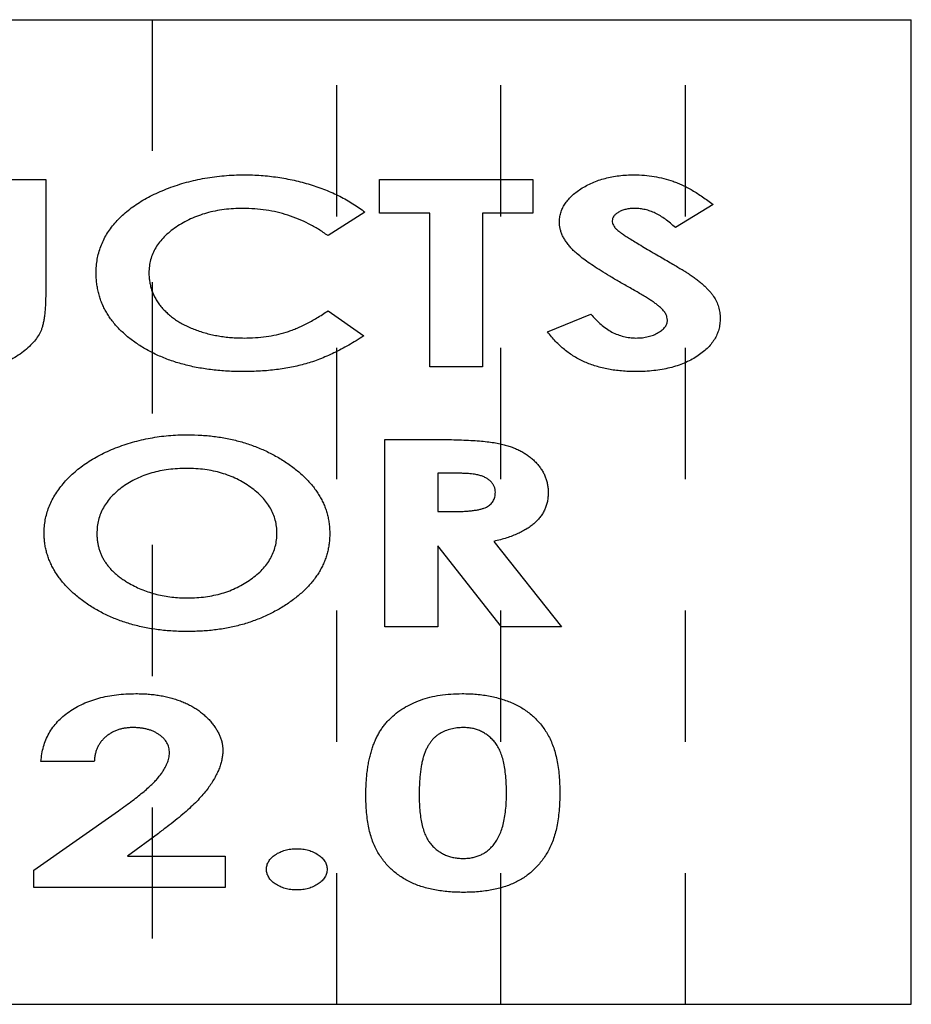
# Model space of a CAD drawing. Header units: inches. Extents: x 220 to 877, y 4 to 174.
# Tile 403 of 656: x 478.713 to 479.391, y 104.056 to 104.806. Entities that reach past the tile are written whole.
import ezdxf

# ---------------------------------------------------------------- set-up
doc = ezdxf.new("R2010")
doc.units = ezdxf.units.IN
doc.header["$LTSCALE"] = 0.5
doc.header["$MEASUREMENT"] = 0
doc.linetypes.add('HIDDEN', pattern=[0.225, 0.15, -0.075])
doc.layers.add('SID-M-H', color=4, linetype='HIDDEN')
doc.layers.add('SID-M-S', color=105, linetype='Continuous')

msp = doc.modelspace()

# ---------------------------------------------------------------- linework, layer by layer
at = {"layer": 'SID-M-H'}
for p, q in [((478.8135, 104.8058), (478.8135, 104.0558)), ((478.954, 104.0558), (478.954, 104.8058)), ((479.079, 104.0558), (479.079, 104.8058)), ((479.2195, 104.0558), (479.2195, 104.8058))]:
    msp.add_line(p, q, dxfattribs=at)
at = {"layer": 'SID-M-S'}
for p, q in [((478.0465, 104.8058), (479.3915, 104.8058)), ((479.3915, 104.0558), (479.3915, 104.8058)), ((478.69221, 104.68396), (478.73242, 104.68396)), ((478.73242, 104.68396), (478.73242, 104.59891)), ((478.98646, 104.68396), (479.10344, 104.68396)), ((478.98646, 104.65837), (478.98646, 104.68396)), ((479.10344, 104.68396), (479.10344, 104.65837)), ((479.24051, 104.66491), (479.21184, 104.6474)), ((478.9755, 104.65923), (478.94737, 104.64129)), ((479.02485, 104.65837), (478.98646, 104.65837)), ((479.02485, 104.5414), (479.02485, 104.65837)), ((479.06506, 104.65837), (479.06506, 104.5414)), ((479.10344, 104.65837), (479.06506, 104.65837)), ((478.94737, 104.58406), (478.97464, 104.56496)), ((479.1144, 104.5681), (479.1475, 104.58161)), ((479.06506, 104.5414), (479.02485, 104.5414)), ((478.99073, 104.48596), (479.03297, 104.48596)), ((478.99073, 104.3434), (478.99073, 104.48596)), ((479.04139, 104.46037), (479.03094, 104.46037)), ((479.03094, 104.46037), (479.03094, 104.43113)), ((479.03094, 104.43113), (479.04288, 104.43113)), ((479.07372, 104.40845), (479.12506, 104.3434)), ((479.03094, 104.405), (479.03094, 104.3434)), ((479.07957, 104.3434), (479.03094, 104.405)), ((479.03094, 104.3434), (478.99073, 104.3434)), ((479.12506, 104.3434), (479.07957, 104.3434)), ((478.76942, 104.24075), (478.72881, 104.24075)), ((478.72327, 104.15785), (478.7878, 104.20322)), ((478.81817, 104.18597), (478.79481, 104.16875)), ((478.79481, 104.16875), (478.86911, 104.16875)), ((478.86911, 104.16875), (478.86911, 104.14475)), ((478.72327, 104.14475), (478.72327, 104.15785)), ((478.86911, 104.14475), (478.72327, 104.14475)), ((477.0165, 104.0558), (479.3915, 104.0558))]:
    msp.add_line(p, q, dxfattribs=at)
for points, knots in [([(478.7708, 104.61291), (478.77084, 104.61466), (478.77094, 104.61814), (478.7716, 104.62328), (478.77272, 104.62827), (478.77429, 104.63309), (478.77631, 104.63778), (478.77876, 104.64233), (478.78172, 104.64669), (478.78505, 104.65092), (478.78882, 104.65497), (478.79302, 104.65879), (478.79755, 104.66246), (478.8025, 104.66589), (478.80782, 104.66912), (478.81354, 104.67214), (478.81963, 104.67496), (478.82606, 104.67758), (478.83275, 104.67993), (478.83961, 104.68199), (478.8466, 104.68373), (478.85372, 104.68517), (478.86097, 104.68623), (478.86834, 104.68705), (478.87585, 104.6875), (478.88089, 104.68758), (478.88343, 104.68761)], [0, 0, 0, 0, 0.035205, 0.069892, 0.103791, 0.137763, 0.171672, 0.206226, 0.241217, 0.27728, 0.314339, 0.35222, 0.391238, 0.431327, 0.472928, 0.516196, 0.561094, 0.607736, 0.655556, 0.703453, 0.751529, 0.800076, 0.849168, 0.898775, 0.94895, 1, 1, 1, 1]), ([(478.88343, 104.68761), (478.8856, 104.68759), (478.88992, 104.68755), (478.89636, 104.68719), (478.90275, 104.68664), (478.90907, 104.68578), (478.91533, 104.68478), (478.92153, 104.68347), (478.92768, 104.68201), (478.93373, 104.68026), (478.93966, 104.67833), (478.9454, 104.67618), (478.95096, 104.67388), (478.95629, 104.67133), (478.96142, 104.66863), (478.96631, 104.66569), (478.97103, 104.66261), (478.97402, 104.66035), (478.9755, 104.65923)], [0, 0, 0, 0, 0.066427, 0.132063, 0.197574, 0.262503, 0.327154, 0.391712, 0.456147, 0.520689, 0.584435, 0.64693, 0.70817, 0.768498, 0.82753, 0.885531, 0.943137, 1, 1, 1, 1]), ([(479.12354, 104.65146), (479.12359, 104.65268), (479.12368, 104.65511), (479.12449, 104.65866), (479.12578, 104.66209), (479.12761, 104.66538), (479.12996, 104.6685), (479.13278, 104.67152), (479.13615, 104.67437), (479.13998, 104.67705), (479.14418, 104.67952), (479.14867, 104.68169), (479.1534, 104.68351), (479.15836, 104.68504), (479.16356, 104.6862), (479.16901, 104.68703), (479.1747, 104.68751), (479.17857, 104.68758), (479.18054, 104.68761)], [0, 0, 0, 0, 0.049357, 0.097797, 0.146734, 0.196835, 0.249072, 0.30432, 0.363523, 0.42702, 0.493057, 0.560151, 0.628227, 0.697825, 0.769587, 0.843518, 0.920343, 1, 1, 1, 1]), ([(479.18054, 104.68761), (479.18311, 104.68755), (479.18818, 104.68743), (479.19569, 104.68649), (479.20301, 104.68498), (479.20897, 104.68319), (479.21371, 104.6814), (479.21733, 104.6798), (479.22102, 104.67792), (479.2248, 104.67585), (479.22864, 104.67347), (479.23256, 104.67087), (479.23654, 104.668), (479.23917, 104.66596), (479.24051, 104.66491)], [0, 0, 0, 0, 0.117383, 0.232465, 0.346022, 0.459405, 0.517223, 0.577739, 0.64072, 0.706488, 0.775583, 0.847292, 0.92195, 1, 1, 1, 1]), ([(478.88277, 104.66203), (478.8803, 104.66198), (478.87544, 104.66189), (478.8683, 104.66123), (478.86146, 104.66011), (478.8549, 104.65859), (478.84866, 104.65657), (478.84269, 104.65416), (478.83705, 104.65125), (478.83175, 104.64798), (478.82691, 104.64438), (478.82266, 104.64054), (478.81908, 104.63645), (478.81614, 104.63217), (478.81381, 104.62768), (478.81219, 104.62295), (478.81117, 104.61802), (478.81106, 104.61466), (478.81101, 104.61296)], [0, 0, 0, 0, 0.07728, 0.151571, 0.223515, 0.293415, 0.361438, 0.428194, 0.493965, 0.559342, 0.622385, 0.681899, 0.737907, 0.791552, 0.843638, 0.89522, 0.947017, 1, 1, 1, 1]), ([(478.94737, 104.64129), (478.94497, 104.64295), (478.9402, 104.64624), (478.93266, 104.65047), (478.92488, 104.654), (478.91691, 104.65698), (478.90868, 104.65922), (478.90024, 104.66086), (478.89158, 104.66185), (478.88573, 104.66197), (478.88277, 104.66203)], [0, 0, 0, 0, 0.126855, 0.251769, 0.375126, 0.498228, 0.621441, 0.745399, 0.871604, 1, 1, 1, 1]), ([(479.18106, 104.66203), (479.17985, 104.662), (479.17752, 104.66195), (479.17421, 104.6614), (479.17124, 104.66049), (479.16866, 104.65926), (479.16656, 104.6578), (479.16496, 104.65624), (479.16396, 104.65451), (479.16382, 104.65328), (479.16375, 104.65269)], [0, 0, 0, 0, 0.17001, 0.32587, 0.470093, 0.605253, 0.726191, 0.827367, 0.917117, 1, 1, 1, 1]), ([(479.21184, 104.6474), (479.21059, 104.64857), (479.20816, 104.65082), (479.20435, 104.65381), (479.20052, 104.65633), (479.19667, 104.65841), (479.1928, 104.66003), (479.1889, 104.66117), (479.18499, 104.66189), (479.18236, 104.66198), (479.18106, 104.66203)], [0, 0, 0, 0, 0.146393, 0.28437, 0.415381, 0.539697, 0.659138, 0.774989, 0.887849, 1, 1, 1, 1]), ([(479.17743, 104.60143), (479.17471, 104.60296), (479.16951, 104.60589), (479.16213, 104.61024), (479.1555, 104.61432), (479.14962, 104.61813), (479.14449, 104.62167), (479.1401, 104.62491), (479.13647, 104.6279), (479.13351, 104.63066), (479.13117, 104.63335), (479.1291, 104.6359), (479.12743, 104.63852), (479.12599, 104.64109), (479.12491, 104.64369), (479.12414, 104.64629), (479.12361, 104.64887), (479.12356, 104.6506), (479.12354, 104.65146)], [0, 0, 0, 0, 0.12239, 0.234186, 0.335933, 0.42768, 0.508977, 0.580211, 0.641732, 0.693227, 0.73871, 0.781508, 0.821998, 0.860255, 0.897073, 0.932153, 0.966348, 1, 1, 1, 1]), ([(479.16375, 104.65269), (479.1638, 104.65209), (479.1639, 104.65087), (479.1646, 104.64909), (479.16574, 104.64739), (479.16676, 104.64639), (479.16729, 104.64586)], [0, 0, 0, 0, 0.225724, 0.461119, 0.71649, 1, 1, 1, 1]), ([(479.16729, 104.64586), (479.16779, 104.64545), (479.16896, 104.64448), (479.17111, 104.64299), (479.17381, 104.64112), (479.17716, 104.639), (479.18109, 104.63654), (479.18566, 104.63381), (479.19078, 104.63071), (479.19444, 104.62859), (479.19636, 104.62747)], [0, 0, 0, 0, 0.056613, 0.132116, 0.227598, 0.342878, 0.477757, 0.631823, 0.805947, 1, 1, 1, 1]), ([(479.19636, 104.62747), (479.19816, 104.62643), (479.20157, 104.62447), (479.20641, 104.62167), (479.21068, 104.61916), (479.21441, 104.61696), (479.21757, 104.61505), (479.22018, 104.61346), (479.22221, 104.61214), (479.22337, 104.61136), (479.22386, 104.61102)], [0, 0, 0, 0, 0.194399, 0.368466, 0.523419, 0.658044, 0.773567, 0.868771, 0.94415, 1, 1, 1, 1]), ([(478.88286, 104.53774), (478.88083, 104.53776), (478.87681, 104.53779), (478.87086, 104.53806), (478.86504, 104.53845), (478.85936, 104.53902), (478.85383, 104.53976), (478.84844, 104.54069), (478.84318, 104.54172), (478.83808, 104.543), (478.83309, 104.54438), (478.82825, 104.54596), (478.82354, 104.54766), (478.81901, 104.5496), (478.81458, 104.55163), (478.81031, 104.55388), (478.80618, 104.55627), (478.80218, 104.5588), (478.7984, 104.56148), (478.79482, 104.56423), (478.79154, 104.56715), (478.78843, 104.57007), (478.7856, 104.57313), (478.78304, 104.5763), (478.7807, 104.57955), (478.77863, 104.58289), (478.77675, 104.58631), (478.7752, 104.58985), (478.77379, 104.59344), (478.77273, 104.59717), (478.77187, 104.60098), (478.77124, 104.60487), (478.77085, 104.60885), (478.77082, 104.61154), (478.7708, 104.61291)], [0, 0, 0, 0, 0.040571, 0.080413, 0.119167, 0.157259, 0.194538, 0.230858, 0.266604, 0.30171, 0.336138, 0.370168, 0.403427, 0.436288, 0.468838, 0.50087, 0.532785, 0.56438, 0.595399, 0.625533, 0.654683, 0.683107, 0.71087, 0.738087, 0.764566, 0.790831, 0.816823, 0.842485, 0.868164, 0.89396, 0.919927, 0.946165, 0.972754, 1, 1, 1, 1]), ([(478.81101, 104.61296), (478.81103, 104.61177), (478.81109, 104.60942), (478.81153, 104.60594), (478.81224, 104.60257), (478.81324, 104.5993), (478.81453, 104.59613), (478.81615, 104.59308), (478.818, 104.5901), (478.82015, 104.58724), (478.82258, 104.58454), (478.82525, 104.58196), (478.82814, 104.57952), (478.83128, 104.57725), (478.83465, 104.57511), (478.83827, 104.57317), (478.84211, 104.57132), (478.84617, 104.56965), (478.85043, 104.56818), (478.85481, 104.56686), (478.85931, 104.56577), (478.86393, 104.5649), (478.86865, 104.56417), (478.8735, 104.56371), (478.87845, 104.56336), (478.8818, 104.56334), (478.88349, 104.56333)], [0, 0, 0, 0, 0.036596, 0.072265, 0.10755, 0.142436, 0.177204, 0.212533, 0.24841, 0.284978, 0.322269, 0.360129, 0.398746, 0.438535, 0.479034, 0.521315, 0.564757, 0.61001, 0.656177, 0.703194, 0.750449, 0.798413, 0.847522, 0.89721, 0.948213, 1, 1, 1, 1]), ([(479.22386, 104.61102), (479.22484, 104.61033), (479.22674, 104.609), (479.22942, 104.60694), (479.23189, 104.6049), (479.23414, 104.6029), (479.23615, 104.60089), (479.238, 104.59895), (479.23955, 104.59697), (479.24139, 104.59445), (479.2432, 104.59117), (479.24486, 104.58706), (479.24582, 104.58275), (479.24594, 104.5798), (479.246, 104.57832)], [0, 0, 0, 0, 0.086899, 0.168931, 0.246194, 0.319781, 0.387877, 0.453078, 0.514209, 0.57131, 0.680188, 0.78594, 0.892345, 1, 1, 1, 1]), ([(478.73242, 104.59891), (478.73241, 104.59719), (478.73239, 104.59388), (478.7322, 104.58912), (478.73198, 104.58476), (478.73156, 104.58083), (478.73111, 104.5773), (478.73046, 104.57418), (478.72978, 104.57146), (478.72866, 104.56835), (478.72674, 104.56478), (478.72375, 104.56067), (478.7199, 104.5567), (478.71538, 104.55282), (478.71026, 104.54924), (478.7047, 104.54608), (478.69873, 104.54345), (478.69236, 104.54133), (478.68555, 104.5397), (478.67823, 104.5386), (478.67039, 104.53785), (478.66498, 104.53778), (478.66219, 104.53774)], [0, 0, 0, 0, 0.047945, 0.092207, 0.132538, 0.169278, 0.202167, 0.23162, 0.257639, 0.280178, 0.323541, 0.370005, 0.421153, 0.476945, 0.535511, 0.594582, 0.654824, 0.716555, 0.781119, 0.849487, 0.922364, 1, 1, 1, 1]), ([(479.20579, 104.57684), (479.20573, 104.57766), (479.20561, 104.57936), (479.20449, 104.58182), (479.20283, 104.58429), (479.2009, 104.58627), (479.19893, 104.58793), (479.19703, 104.5894), (479.19472, 104.591), (479.19202, 104.59278), (479.18894, 104.59471), (479.18546, 104.59682), (479.18159, 104.59909), (479.17886, 104.60062), (479.17743, 104.60143)], [0, 0, 0, 0, 0.06297, 0.130505, 0.205696, 0.291959, 0.34304, 0.404319, 0.477087, 0.559818, 0.653582, 0.758414, 0.873332, 1, 1, 1, 1]), ([(478.88349, 104.56333), (478.88634, 104.56339), (478.89195, 104.56349), (478.90017, 104.56433), (478.90801, 104.56572), (478.91431, 104.56736), (478.91924, 104.56899), (478.92299, 104.57051), (478.92685, 104.57218), (478.93078, 104.5741), (478.93482, 104.57624), (478.93892, 104.57866), (478.94315, 104.58124), (478.94595, 104.58311), (478.94737, 104.58406)], [0, 0, 0, 0, 0.125422, 0.245953, 0.362258, 0.474551, 0.531368, 0.59026, 0.65182, 0.715919, 0.782651, 0.852309, 0.924904, 1, 1, 1, 1]), ([(479.1475, 104.58161), (479.14874, 104.58016), (479.15115, 104.57733), (479.15512, 104.5736), (479.15921, 104.57043), (479.16346, 104.56784), (479.16785, 104.56582), (479.17239, 104.56438), (479.17707, 104.56349), (479.18025, 104.56338), (479.18186, 104.56333)], [0, 0, 0, 0, 0.142103, 0.276492, 0.404377, 0.527161, 0.646426, 0.763221, 0.880703, 1, 1, 1, 1]), ([(479.246, 104.57832), (479.24594, 104.57688), (479.24583, 104.57404), (479.24498, 104.56988), (479.24357, 104.56592), (479.2416, 104.56215), (479.23905, 104.5586), (479.23599, 104.5552), (479.2323, 104.55207), (479.22816, 104.54911), (479.22355, 104.54646), (479.21858, 104.54409), (479.21326, 104.54214), (479.20761, 104.54054), (479.20162, 104.53929), (479.19531, 104.53838), (479.18865, 104.53783), (479.1841, 104.53777), (479.18177, 104.53774)], [0, 0, 0, 0, 0.051357, 0.101207, 0.150904, 0.200693, 0.252295, 0.306352, 0.363371, 0.424204, 0.487766, 0.552738, 0.620064, 0.689568, 0.762051, 0.837833, 0.91683, 1, 1, 1, 1]), ([(479.18186, 104.56333), (479.18348, 104.56338), (479.18662, 104.56346), (479.19111, 104.56425), (479.19522, 104.56549), (479.19828, 104.56702), (479.20048, 104.56839), (479.20188, 104.56947), (479.20307, 104.57061), (479.20408, 104.57175), (479.20483, 104.57298), (479.2054, 104.57422), (479.20571, 104.57552), (479.20576, 104.5764), (479.20579, 104.57684)], [0, 0, 0, 0, 0.162327, 0.314228, 0.45507, 0.591104, 0.655388, 0.714514, 0.768471, 0.819873, 0.866974, 0.9118, 0.955972, 1, 1, 1, 1]), ([(479.18177, 104.53774), (479.17993, 104.53776), (479.17632, 104.53781), (479.17099, 104.53816), (479.16586, 104.53872), (479.16089, 104.53953), (479.1561, 104.54054), (479.15149, 104.5418), (479.14706, 104.54328), (479.14281, 104.54501), (479.13872, 104.54697), (479.13479, 104.54921), (479.13102, 104.5517), (479.12737, 104.55445), (479.1239, 104.55749), (479.12054, 104.56074), (479.11737, 104.56429), (479.1154, 104.56682), (479.1144, 104.5681)], [0, 0, 0, 0, 0.071686, 0.1409, 0.208155, 0.273234, 0.337037, 0.399017, 0.459729, 0.519033, 0.577995, 0.636537, 0.695244, 0.754364, 0.81438, 0.875042, 0.936843, 1, 1, 1, 1]), ([(478.97464, 104.56496), (478.97271, 104.56372), (478.9689, 104.56129), (478.96319, 104.55787), (478.95752, 104.5548), (478.95196, 104.55195), (478.94646, 104.54944), (478.94103, 104.54724), (478.93571, 104.54528), (478.9304, 104.54365), (478.92506, 104.54223), (478.91956, 104.54104), (478.9139, 104.54001), (478.90804, 104.53919), (478.90201, 104.53853), (478.89579, 104.53809), (478.88939, 104.53778), (478.88506, 104.53776), (478.88286, 104.53774)], [0, 0, 0, 0, 0.070815, 0.139095, 0.205266, 0.269429, 0.331662, 0.391538, 0.449917, 0.506433, 0.562582, 0.620245, 0.679578, 0.740032, 0.802596, 0.866435, 0.932221, 1, 1, 1, 1]), ([(478.7312, 104.41474), (478.73124, 104.41642), (478.73132, 104.41978), (478.73205, 104.42476), (478.73314, 104.42965), (478.73478, 104.4344), (478.73679, 104.43908), (478.73934, 104.44362), (478.74228, 104.4481), (478.74569, 104.45242), (478.74946, 104.45661), (478.75364, 104.46056), (478.75812, 104.4643), (478.76296, 104.46782), (478.76815, 104.47109), (478.77363, 104.47421), (478.7795, 104.477), (478.78565, 104.47963), (478.79203, 104.48199), (478.79859, 104.484), (478.80524, 104.48577), (478.81204, 104.48715), (478.81894, 104.48829), (478.82598, 104.48903), (478.83313, 104.48955), (478.83794, 104.48959), (478.84037, 104.48961)], [0, 0, 0, 0, 0.034662, 0.069024, 0.103145, 0.137418, 0.1722, 0.207751, 0.244322, 0.282086, 0.320868, 0.360028, 0.400029, 0.44092, 0.482872, 0.525968, 0.570504, 0.616433, 0.66335, 0.710253, 0.757371, 0.804716, 0.85267, 0.901084, 0.950105, 1, 1, 1, 1]), ([(478.84037, 104.48961), (478.84401, 104.48955), (478.85117, 104.48943), (478.86172, 104.48837), (478.87187, 104.48667), (478.88164, 104.48427), (478.89102, 104.48118), (478.90001, 104.47741), (478.90861, 104.47293), (478.91542, 104.46865), (478.9206, 104.46498), (478.9242, 104.4621), (478.9276, 104.4592), (478.93071, 104.45618), (478.9336, 104.45311), (478.93622, 104.44994), (478.9386, 104.44671), (478.94073, 104.44341), (478.9426, 104.44002), (478.94426, 104.43657), (478.94562, 104.43304), (478.94673, 104.42942), (478.94762, 104.42574), (478.94825, 104.42198), (478.94863, 104.41814), (478.94867, 104.41556), (478.94869, 104.41425)], [0, 0, 0, 0, 0.074935, 0.147432, 0.218023, 0.286881, 0.354401, 0.421185, 0.487482, 0.553905, 0.586658, 0.618197, 0.648779, 0.67873, 0.707445, 0.735712, 0.763202, 0.790015, 0.816695, 0.842743, 0.868813, 0.894674, 0.920686, 0.946731, 0.973127, 1, 1, 1, 1]), ([(479.03297, 104.48596), (479.03576, 104.48595), (479.04113, 104.48594), (479.04887, 104.48573), (479.05598, 104.48543), (479.06247, 104.48498), (479.06833, 104.48438), (479.07357, 104.48368), (479.0782, 104.48287), (479.08227, 104.48189), (479.08594, 104.48075), (479.08935, 104.47946), (479.09259, 104.47801), (479.09565, 104.47638), (479.09854, 104.47459), (479.10123, 104.4726), (479.10376, 104.47046), (479.10606, 104.46814), (479.10817, 104.46572), (479.11, 104.46314), (479.11153, 104.46046), (479.11284, 104.45768), (479.11381, 104.45478), (479.11448, 104.45177), (479.11494, 104.44866), (479.11499, 104.44654), (479.11501, 104.44546)], [0, 0, 0, 0, 0.081737, 0.157361, 0.22689, 0.290371, 0.347857, 0.399657, 0.445293, 0.485483, 0.522277, 0.557767, 0.592352, 0.626172, 0.659378, 0.691907, 0.724162, 0.756117, 0.787766, 0.818184, 0.848426, 0.878255, 0.907983, 0.93803, 0.968447, 1, 1, 1, 1]), ([(478.8398, 104.46403), (478.83744, 104.46398), (478.83279, 104.46389), (478.82597, 104.46322), (478.81943, 104.46216), (478.81318, 104.46061), (478.80723, 104.45863), (478.80154, 104.45624), (478.79616, 104.45336), (478.79111, 104.45011), (478.7865, 104.44652), (478.78246, 104.44266), (478.77908, 104.43852), (478.77626, 104.43417), (478.77407, 104.42957), (478.77253, 104.42471), (478.77158, 104.41963), (478.77147, 104.41616), (478.77141, 104.41439)], [0, 0, 0, 0, 0.07547, 0.148499, 0.218803, 0.287113, 0.353767, 0.419185, 0.483953, 0.548408, 0.611018, 0.670172, 0.726797, 0.781384, 0.83526, 0.889223, 0.943632, 1, 1, 1, 1]), ([(478.90848, 104.41459), (478.90842, 104.41629), (478.90831, 104.41965), (478.90733, 104.42458), (478.90575, 104.42929), (478.90356, 104.43383), (478.90069, 104.43812), (478.89724, 104.44224), (478.89312, 104.44611), (478.88846, 104.44977), (478.88337, 104.45311), (478.87794, 104.45603), (478.87226, 104.45853), (478.86628, 104.46052), (478.86004, 104.46208), (478.85354, 104.46324), (478.84675, 104.46389), (478.84215, 104.46398), (478.8398, 104.46403)], [0, 0, 0, 0, 0.054396, 0.107516, 0.160277, 0.21348, 0.268299, 0.325239, 0.385432, 0.449075, 0.514724, 0.580231, 0.646476, 0.713416, 0.781993, 0.852298, 0.924927, 1, 1, 1, 1]), ([(479.0748, 104.44581), (479.07477, 104.44656), (479.07471, 104.44806), (479.07401, 104.4502), (479.07293, 104.45219), (479.07143, 104.45399), (479.06956, 104.45557), (479.06742, 104.45697), (479.06497, 104.45807), (479.0627, 104.45879), (479.06064, 104.45923), (479.05877, 104.45955), (479.0566, 104.45979), (479.05414, 104.46002), (479.05138, 104.46019), (479.04831, 104.4603), (479.04495, 104.46035), (479.04261, 104.46036), (479.04139, 104.46037)], [0, 0, 0, 0, 0.055913, 0.110544, 0.165121, 0.222711, 0.283197, 0.34538, 0.411311, 0.481546, 0.521233, 0.567709, 0.621663, 0.682554, 0.75107, 0.826557, 0.909758, 1, 1, 1, 1]), ([(479.04288, 104.43113), (479.04433, 104.43114), (479.04713, 104.43117), (479.05116, 104.43129), (479.05484, 104.43158), (479.05815, 104.43195), (479.06112, 104.43238), (479.06371, 104.43299), (479.06598, 104.43365), (479.06791, 104.43446), (479.06954, 104.43539), (479.07096, 104.43644), (479.07214, 104.43767), (479.07313, 104.43901), (479.07387, 104.44053), (479.07442, 104.44216), (479.07474, 104.44394), (479.07478, 104.44517), (479.0748, 104.44581)], [0, 0, 0, 0, 0.110716, 0.212805, 0.306426, 0.390886, 0.466308, 0.533884, 0.593626, 0.645502, 0.692171, 0.736599, 0.779069, 0.821042, 0.863109, 0.906584, 0.951434, 1, 1, 1, 1]), ([(479.11501, 104.44546), (479.11497, 104.44434), (479.1149, 104.44213), (479.11446, 104.43887), (479.1136, 104.43578), (479.1125, 104.4328), (479.11103, 104.42999), (479.10927, 104.42728), (479.10715, 104.42476), (479.10472, 104.42237), (479.10199, 104.42011), (479.0989, 104.41804), (479.09553, 104.41605), (479.09178, 104.41427), (479.08774, 104.41258), (479.08336, 104.41105), (479.07866, 104.40964), (479.0754, 104.40886), (479.07372, 104.40845)], [0, 0, 0, 0, 0.055883, 0.109863, 0.162754, 0.214846, 0.267518, 0.320123, 0.374868, 0.430721, 0.489524, 0.550789, 0.615442, 0.683768, 0.756498, 0.833238, 0.914194, 1, 1, 1, 1]), ([(478.84066, 104.33974), (478.83872, 104.33976), (478.83487, 104.33979), (478.82916, 104.34006), (478.82358, 104.34047), (478.81813, 104.34112), (478.81279, 104.34187), (478.80758, 104.34281), (478.8025, 104.34396), (478.79755, 104.34529), (478.79269, 104.34672), (478.78798, 104.34839), (478.7834, 104.35022), (478.77894, 104.35222), (478.7746, 104.35438), (478.77039, 104.35673), (478.76631, 104.35925), (478.76236, 104.36191), (478.7586, 104.36471), (478.75506, 104.36758), (478.75177, 104.37053), (478.74873, 104.37353), (478.74593, 104.37662), (478.74335, 104.37975), (478.74103, 104.38296), (478.73896, 104.38623), (478.73714, 104.38957), (478.73552, 104.39296), (478.73423, 104.39645), (478.73309, 104.39996), (478.73224, 104.40356), (478.73165, 104.40723), (478.73125, 104.41096), (478.73122, 104.41347), (478.7312, 104.41474)], [0, 0, 0, 0, 0.039752, 0.078761, 0.116867, 0.154328, 0.191142, 0.227182, 0.262729, 0.297608, 0.33219, 0.366268, 0.399844, 0.433159, 0.466271, 0.499068, 0.531784, 0.564479, 0.596512, 0.627672, 0.657753, 0.686824, 0.715239, 0.742931, 0.769863, 0.796134, 0.822119, 0.847744, 0.872966, 0.898108, 0.923345, 0.948618, 0.974074, 1, 1, 1, 1]), ([(478.77141, 104.41439), (478.77142, 104.4134), (478.77144, 104.41144), (478.77178, 104.40855), (478.77226, 104.40572), (478.7729, 104.40296), (478.77381, 104.40031), (478.77486, 104.39771), (478.77614, 104.39522), (478.77762, 104.39281), (478.77925, 104.39044), (478.7811, 104.38818), (478.78315, 104.38599), (478.78537, 104.38388), (478.78781, 104.38185), (478.79044, 104.3799), (478.79327, 104.37805), (478.79525, 104.37689), (478.79625, 104.3763)], [0, 0, 0, 0, 0.062013, 0.122569, 0.18244, 0.241279, 0.299708, 0.357708, 0.416619, 0.475191, 0.534714, 0.596152, 0.658142, 0.722226, 0.788238, 0.856426, 0.927016, 1, 1, 1, 1]), ([(478.84052, 104.36533), (478.84283, 104.36538), (478.84737, 104.36546), (478.85406, 104.36613), (478.86048, 104.36725), (478.86665, 104.36877), (478.87254, 104.37079), (478.87818, 104.37325), (478.88356, 104.37613), (478.88862, 104.37943), (478.89325, 104.38304), (478.89732, 104.38692), (478.90076, 104.39101), (478.90359, 104.39531), (478.90578, 104.39984), (478.90736, 104.40457), (478.9083, 104.40952), (478.90842, 104.41288), (478.90848, 104.41459)], [0, 0, 0, 0, 0.074702, 0.146638, 0.216497, 0.284905, 0.351461, 0.417505, 0.483075, 0.548354, 0.612031, 0.672442, 0.729366, 0.784417, 0.83801, 0.891448, 0.944899, 1, 1, 1, 1]), ([(478.94869, 104.41425), (478.94867, 104.41296), (478.94863, 104.41041), (478.94825, 104.40661), (478.94761, 104.40288), (478.94677, 104.39922), (478.94564, 104.39565), (478.9443, 104.39214), (478.9427, 104.38871), (478.94084, 104.38537), (478.93874, 104.3821), (478.9364, 104.3789), (478.93378, 104.37579), (478.93096, 104.37272), (478.92787, 104.36976), (478.92454, 104.36687), (478.92097, 104.36404), (478.91587, 104.3604), (478.90913, 104.35619), (478.9006, 104.35177), (478.89162, 104.34806), (478.88224, 104.345), (478.87243, 104.34263), (478.86221, 104.34095), (478.85157, 104.33994), (478.84434, 104.33981), (478.84066, 104.33974)], [0, 0, 0, 0, 0.026604, 0.052927, 0.078898, 0.104794, 0.130587, 0.15634, 0.182425, 0.208789, 0.235454, 0.262796, 0.290765, 0.31948, 0.349013, 0.37931, 0.410719, 0.443189, 0.508939, 0.575013, 0.641774, 0.709733, 0.779055, 0.85033, 0.92393, 1, 1, 1, 1]), ([(478.79625, 104.3763), (478.79788, 104.37542), (478.80113, 104.37365), (478.80624, 104.37144), (478.81151, 104.36954), (478.81697, 104.36801), (478.82261, 104.3668), (478.82842, 104.36596), (478.8344, 104.36543), (478.83846, 104.36536), (478.84052, 104.36533)], [0, 0, 0, 0, 0.120206, 0.240547, 0.361593, 0.484501, 0.60923, 0.736298, 0.866196, 1, 1, 1, 1]), ([(478.72881, 104.24075), (478.729, 104.24271), (478.72937, 104.24655), (478.73063, 104.25213), (478.73245, 104.25739), (478.73485, 104.26233), (478.73786, 104.26691), (478.74139, 104.27121), (478.74553, 104.27515), (478.7502, 104.27874), (478.75533, 104.28194), (478.76083, 104.2848), (478.7667, 104.28715), (478.77292, 104.28908), (478.77947, 104.29062), (478.78639, 104.29165), (478.79364, 104.29235), (478.79859, 104.29241), (478.80112, 104.29244)], [0, 0, 0, 0, 0.059752, 0.117266, 0.173288, 0.228587, 0.283719, 0.339785, 0.39726, 0.457072, 0.518546, 0.581038, 0.645035, 0.710584, 0.778723, 0.849418, 0.923095, 1, 1, 1, 1]), ([(478.80112, 104.29244), (478.8027, 104.29243), (478.80581, 104.2924), (478.8104, 104.29213), (478.81485, 104.2917), (478.81915, 104.29111), (478.8233, 104.29028), (478.82734, 104.28935), (478.83121, 104.28818), (478.83495, 104.28689), (478.83853, 104.28542), (478.84192, 104.28378), (478.84514, 104.28199), (478.84818, 104.28005), (478.85104, 104.27795), (478.8537, 104.27569), (478.8562, 104.2733), (478.85844, 104.27073), (478.86052, 104.26814), (478.86233, 104.26548), (478.8638, 104.26278), (478.86512, 104.26013), (478.86606, 104.25742), (478.86676, 104.25471), (478.86718, 104.25199), (478.86724, 104.25017), (478.86727, 104.24926)], [0, 0, 0, 0, 0.054407, 0.107231, 0.158554, 0.208465, 0.257124, 0.304511, 0.351214, 0.396532, 0.441005, 0.484473, 0.526645, 0.567959, 0.608759, 0.648767, 0.688411, 0.727884, 0.766374, 0.803173, 0.838515, 0.872341, 0.905074, 0.937253, 0.968777, 1, 1, 1, 1]), ([(478.99408, 104.27286), (478.99577, 104.27443), (478.99917, 104.27758), (479.00494, 104.28153), (479.01115, 104.28496), (479.01789, 104.28767), (479.02507, 104.28986), (479.03275, 104.29136), (479.04092, 104.29226), (479.04653, 104.29238), (479.0494, 104.29244)], [0, 0, 0, 0, 0.115004, 0.230572, 0.347361, 0.467406, 0.591472, 0.72088, 0.856728, 1, 1, 1, 1]), ([(479.0494, 104.29244), (479.05129, 104.29243), (479.05499, 104.29239), (479.06045, 104.292), (479.06572, 104.29139), (479.07079, 104.29058), (479.07565, 104.28946), (479.08033, 104.28816), (479.08479, 104.28655), (479.08905, 104.28475), (479.09312, 104.28269), (479.09694, 104.28037), (479.10052, 104.27777), (479.10388, 104.27496), (479.10697, 104.27184), (479.10986, 104.26852), (479.11247, 104.26489), (479.11488, 104.26102), (479.11703, 104.25681), (479.11887, 104.25222), (479.12042, 104.24725), (479.12168, 104.24189), (479.1227, 104.23614), (479.12336, 104.22999), (479.12381, 104.22347), (479.12386, 104.21899), (479.12388, 104.21669)], [0, 0, 0, 0, 0.046352, 0.091144, 0.134461, 0.176635, 0.21736, 0.257178, 0.295842, 0.333873, 0.370988, 0.407807, 0.443703, 0.479608, 0.515386, 0.551597, 0.587824, 0.625092, 0.663582, 0.703887, 0.746512, 0.791473, 0.839246, 0.889926, 0.943479, 1, 1, 1, 1]), ([(478.97619, 104.21534), (478.9762, 104.21696), (478.97621, 104.22016), (478.97646, 104.22486), (478.97679, 104.22939), (478.97728, 104.23376), (478.97792, 104.23796), (478.97865, 104.24199), (478.9796, 104.24583), (478.98062, 104.24952), (478.9818, 104.25304), (478.98314, 104.25638), (478.9846, 104.25955), (478.98622, 104.26255), (478.98794, 104.2654), (478.98987, 104.26804), (478.99186, 104.27057), (478.99334, 104.2721), (478.99408, 104.27286)], [0, 0, 0, 0, 0.07891, 0.155105, 0.228621, 0.299566, 0.368502, 0.434526, 0.498394, 0.560475, 0.620566, 0.678395, 0.735004, 0.790152, 0.843802, 0.896666, 0.948801, 1, 1, 1, 1]), ([(478.79887, 104.2666), (478.79786, 104.26657), (478.79588, 104.26653), (478.79296, 104.26621), (478.79018, 104.26565), (478.78751, 104.26492), (478.78498, 104.26393), (478.78259, 104.26272), (478.78033, 104.26129), (478.77819, 104.25969), (478.77627, 104.25787), (478.77455, 104.2559), (478.77307, 104.25376), (478.77185, 104.25146), (478.77087, 104.249), (478.77012, 104.24639), (478.76963, 104.24362), (478.76949, 104.24173), (478.76942, 104.24075)], [0, 0, 0, 0, 0.069313, 0.136332, 0.200886, 0.263951, 0.325567, 0.386929, 0.447692, 0.508908, 0.569574, 0.628961, 0.688245, 0.747264, 0.807653, 0.869449, 0.933111, 1, 1, 1, 1]), ([(478.82665, 104.24744), (478.82663, 104.24812), (478.82659, 104.24946), (478.8262, 104.25142), (478.82559, 104.25329), (478.82475, 104.25507), (478.82364, 104.25675), (478.82228, 104.25834), (478.82066, 104.25981), (478.81887, 104.26123), (478.81686, 104.26248), (478.81469, 104.26358), (478.8124, 104.26454), (478.80995, 104.26527), (478.80739, 104.2659), (478.80467, 104.26627), (478.80182, 104.26656), (478.79987, 104.26658), (478.79887, 104.2666)], [0, 0, 0, 0, 0.053933, 0.107187, 0.158999, 0.210954, 0.264291, 0.319941, 0.377638, 0.439031, 0.50263, 0.566618, 0.633185, 0.700824, 0.771164, 0.844268, 0.919968, 1, 1, 1, 1]), ([(479.05033, 104.2666), (479.04871, 104.26654), (479.04554, 104.26644), (479.04094, 104.26558), (479.03662, 104.26419), (479.03326, 104.26255), (479.03074, 104.26095), (479.02897, 104.25952), (479.02732, 104.25791), (479.02582, 104.25605), (479.02438, 104.25405), (479.02307, 104.25183), (479.02189, 104.24941), (479.02082, 104.24677), (479.01986, 104.24387), (479.01903, 104.24068), (479.01835, 104.23717), (479.01777, 104.23336), (479.01735, 104.22923), (479.01704, 104.22478), (479.01683, 104.22002), (479.01681, 104.21674), (479.01681, 104.21505)], [0, 0, 0, 0, 0.069036, 0.13493, 0.198753, 0.262228, 0.293973, 0.326069, 0.358846, 0.392355, 0.427642, 0.463872, 0.502214, 0.54251, 0.585317, 0.632378, 0.682979, 0.737743, 0.796724, 0.860056, 0.9278, 1, 1, 1, 1]), ([(479.08327, 104.21669), (479.08324, 104.21896), (479.08319, 104.22334), (479.08276, 104.22961), (479.08206, 104.23535), (479.08106, 104.24053), (479.07977, 104.24516), (479.07824, 104.24927), (479.07636, 104.25283), (479.07417, 104.25583), (479.07176, 104.25837), (479.0692, 104.26057), (479.06646, 104.26243), (479.06356, 104.26398), (479.06049, 104.26516), (479.05725, 104.26601), (479.05384, 104.26649), (479.05151, 104.26656), (479.05033, 104.2666)], [0, 0, 0, 0, 0.100294, 0.193138, 0.277932, 0.355426, 0.426044, 0.490196, 0.548929, 0.603065, 0.653861, 0.703586, 0.751903, 0.79999, 0.848279, 0.897024, 0.947677, 1, 1, 1, 1]), ([(478.7878, 104.20322), (478.78967, 104.20454), (478.79327, 104.20709), (478.7984, 104.21086), (478.80304, 104.21443), (478.80715, 104.21785), (478.81083, 104.22099), (478.81399, 104.22398), (478.81667, 104.22675), (478.81888, 104.22937), (478.82073, 104.23185), (478.82229, 104.23426), (478.82362, 104.2366), (478.82473, 104.23887), (478.82558, 104.24111), (478.82618, 104.24327), (478.82659, 104.24537), (478.82663, 104.24676), (478.82665, 104.24744)], [0, 0, 0, 0, 0.113061, 0.218016, 0.314147, 0.402192, 0.481981, 0.553199, 0.617015, 0.672287, 0.722531, 0.769555, 0.813792, 0.855423, 0.894497, 0.931484, 0.966229, 1, 1, 1, 1]), ([(478.86727, 104.24926), (478.86723, 104.24816), (478.86716, 104.24595), (478.86664, 104.2426), (478.86584, 104.23919), (478.86467, 104.23572), (478.86316, 104.2322), (478.86132, 104.22861), (478.8592, 104.22495), (478.85668, 104.22122), (478.85373, 104.21738), (478.8503, 104.21336), (478.84626, 104.20923), (478.84172, 104.20488), (478.83662, 104.20038), (478.83097, 104.19569), (478.82478, 104.19086), (478.82042, 104.18764), (478.81817, 104.18597)], [0, 0, 0, 0, 0.039758, 0.080245, 0.122482, 0.166536, 0.212724, 0.261164, 0.312355, 0.366061, 0.423947, 0.487674, 0.557379, 0.633002, 0.715402, 0.803694, 0.898722, 1, 1, 1, 1]), ([(479.05053, 104.14106), (479.04859, 104.14108), (479.04479, 104.14113), (479.03921, 104.14146), (479.03386, 104.14209), (479.02874, 104.14287), (479.02387, 104.14394), (479.01923, 104.14524), (479.01482, 104.14676), (479.01064, 104.14852), (479.00671, 104.15056), (479.00297, 104.1528), (478.99948, 104.15532), (478.99621, 104.15807), (478.99313, 104.16104), (478.9903, 104.1643), (478.98768, 104.16779), (478.98524, 104.17153), (478.98311, 104.17563), (478.98121, 104.18009), (478.97969, 104.185), (478.97837, 104.19028), (478.97743, 104.19598), (478.9767, 104.20207), (478.97627, 104.20857), (478.97622, 104.21304), (478.97619, 104.21534)], [0, 0, 0, 0, 0.047989, 0.094386, 0.138829, 0.181605, 0.222902, 0.262576, 0.301227, 0.338557, 0.375068, 0.411052, 0.446626, 0.481866, 0.517146, 0.55267, 0.58881, 0.625426, 0.663437, 0.703337, 0.745688, 0.790672, 0.838391, 0.88911, 0.942937, 1, 1, 1, 1]), ([(479.01681, 104.21505), (479.01683, 104.21286), (479.01688, 104.20865), (479.01732, 104.2026), (479.018, 104.19708), (479.01906, 104.1921), (479.02031, 104.1876), (479.02195, 104.18366), (479.02379, 104.1802), (479.02604, 104.17731), (479.02848, 104.17484), (479.03109, 104.17273), (479.03386, 104.17091), (479.03681, 104.16944), (479.03995, 104.16831), (479.04325, 104.16751), (479.04673, 104.16701), (479.04911, 104.16694), (479.05033, 104.16691)], [0, 0, 0, 0, 0.098453, 0.188913, 0.272072, 0.347935, 0.417613, 0.481108, 0.539267, 0.593148, 0.644738, 0.694766, 0.74374, 0.792972, 0.842543, 0.893221, 0.945543, 1, 1, 1, 1]), ([(479.12388, 104.21669), (479.12386, 104.21437), (479.12381, 104.20984), (479.12337, 104.20326), (479.12266, 104.19706), (479.12166, 104.19127), (479.12036, 104.18587), (479.11878, 104.18087), (479.11693, 104.17624), (479.11473, 104.17203), (479.11233, 104.16815), (479.10971, 104.16456), (479.10693, 104.1612), (479.10391, 104.15813), (479.1007, 104.15533), (479.09729, 104.15278), (479.09366, 104.15053), (479.08985, 104.1485), (479.0858, 104.14673), (479.08151, 104.1452), (479.07695, 104.14395), (479.07216, 104.14286), (479.06711, 104.14209), (479.06181, 104.14146), (479.05625, 104.14113), (479.05246, 104.14108), (479.05053, 104.14106)], [0, 0, 0, 0, 0.057636, 0.112043, 0.163345, 0.211926, 0.257493, 0.300718, 0.34184, 0.380712, 0.418244, 0.454727, 0.490732, 0.526092, 0.561192, 0.596243, 0.631326, 0.666903, 0.703048, 0.740704, 0.779528, 0.820025, 0.862225, 0.906085, 0.95213, 1, 1, 1, 1]), ([(479.07303, 104.1768), (479.07386, 104.17786), (479.07556, 104.18003), (479.07762, 104.18382), (479.07937, 104.18808), (479.08081, 104.19284), (479.08191, 104.1981), (479.08272, 104.20386), (479.08316, 104.21011), (479.08323, 104.21444), (479.08327, 104.21669)], [0, 0, 0, 0, 0.095776, 0.197276, 0.306622, 0.424418, 0.5523, 0.690369, 0.839178, 1, 1, 1, 1]), ([(479.05033, 104.16691), (479.05149, 104.16693), (479.05376, 104.16698), (479.05708, 104.16745), (479.06021, 104.16823), (479.06316, 104.16933), (479.06594, 104.17072), (479.06851, 104.17243), (479.0709, 104.17446), (479.07231, 104.17602), (479.07303, 104.1768)], [0, 0, 0, 0, 0.136413, 0.266083, 0.39148, 0.514089, 0.633982, 0.754261, 0.875706, 1, 1, 1, 1]), ([(478.9005, 104.15866), (478.90052, 104.15919), (478.90057, 104.16025), (478.9009, 104.1618), (478.90141, 104.1633), (478.90219, 104.16471), (478.90311, 104.1661), (478.9043, 104.16737), (478.90569, 104.16861), (478.9078, 104.17018), (478.9108, 104.17182), (478.91475, 104.1733), (478.91906, 104.17413), (478.92204, 104.17423), (478.92358, 104.17429)], [0, 0, 0, 0, 0.051771, 0.103508, 0.154283, 0.206359, 0.25974, 0.316892, 0.376067, 0.44047, 0.573693, 0.708846, 0.850433, 1, 1, 1, 1]), ([(478.92358, 104.17429), (478.92511, 104.17423), (478.92809, 104.17413), (478.9324, 104.1733), (478.93634, 104.17183), (478.93934, 104.17018), (478.94143, 104.16859), (478.94285, 104.16739), (478.94401, 104.16608), (478.94497, 104.16472), (478.94573, 104.1633), (478.94625, 104.1618), (478.94658, 104.16025), (478.94663, 104.15919), (478.94665, 104.15866)], [0, 0, 0, 0, 0.149598, 0.291215, 0.426397, 0.558828, 0.623244, 0.683135, 0.739671, 0.793597, 0.845685, 0.89647, 0.948218, 1, 1, 1, 1]), ([(478.92358, 104.14291), (478.92204, 104.14296), (478.91906, 104.14306), (478.91475, 104.14394), (478.91079, 104.14539), (478.90781, 104.14708), (478.90567, 104.14865), (478.90431, 104.14991), (478.9031, 104.15118), (478.9022, 104.1526), (478.90141, 104.15401), (478.9009, 104.15551), (478.90057, 104.15707), (478.90052, 104.15813), (478.9005, 104.15866)], [0, 0, 0, 0, 0.149261, 0.290741, 0.425618, 0.559026, 0.623297, 0.682979, 0.740015, 0.794063, 0.846033, 0.896703, 0.948335, 1, 1, 1, 1]), ([(478.94665, 104.15866), (478.94663, 104.15813), (478.94658, 104.15707), (478.94625, 104.15551), (478.94574, 104.15401), (478.94496, 104.15259), (478.94402, 104.1512), (478.94284, 104.14989), (478.94145, 104.14866), (478.93933, 104.14708), (478.93635, 104.14539), (478.9324, 104.14394), (478.92809, 104.14306), (478.92511, 104.14296), (478.92358, 104.14291)], [0, 0, 0, 0, 0.051677, 0.103319, 0.154001, 0.205983, 0.260568, 0.316989, 0.37738, 0.441665, 0.574288, 0.709195, 0.850706, 1, 1, 1, 1])]:
    msp.add_open_spline(points, degree=3, knots=knots, dxfattribs=at)

doc.saveas('drawing.dxf')
